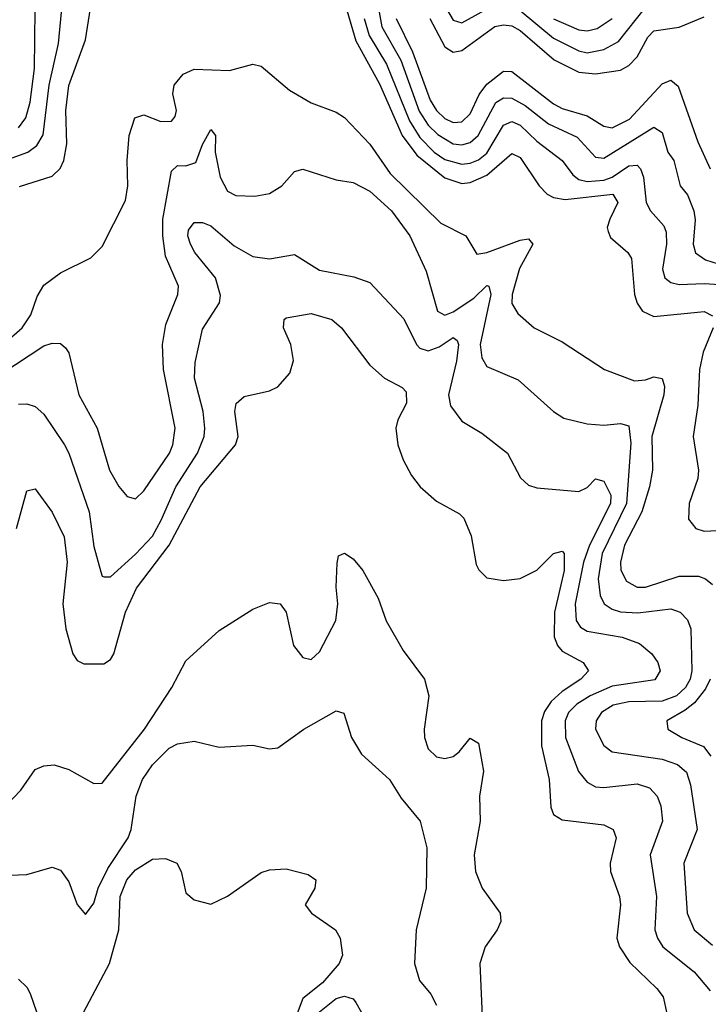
# Model space of a CAD drawing. Header units: inches. Extents: x 501365 to 657855, y 482276 to 547543.
# Tile 346 of 656: x 604253 to 605900, y 501812 to 504167. Entities that reach past the tile are written whole.
import ezdxf

# ---------------------------------------------------------------- set-up
doc = ezdxf.new("R2010")
doc.units = ezdxf.units.IN
doc.header["$MEASUREMENT"] = 0
doc.layers.add('A6500', color=7, linetype='Continuous')

msp = doc.modelspace()

# ---------------------------------------------------------------- linework, layer by layer
at = {"layer": 'A6500', "color": 5}
for points, elevation in [([(605104.8, 504230), (605119.2, 504150), (605164.1, 504070), (605208.1, 503948.1), (605230, 503915.1), (605252.6, 503892.6), (605290, 503870), (605310, 503867.9), (605330, 503873.2), (605349.8, 503890.2), (605391.3, 503968.7), (605410, 503980.2), (605430, 503979.5), (605461.8, 503961.8), (605518, 503918), (605586.4, 503886.4), (605630, 503838.1), (605650, 503835.6), (605770, 503910.1), (605790, 503897.3), (605803.1, 503850), (605817.9, 503830), (605832.9, 503770), (605850, 503748), (605865.4, 503710), (605868.3, 503688.3), (605864.1, 503630), (605869.2, 503609.2), (605892.9, 503592.9), (605923.2, 503583.2)], 2460), ([(604167.3, 503812.7), (604272, 503850), (604294, 503866), (604308.7, 503891.3), (604322.9, 504010), (604345.2, 504110), (604354.8, 504210)], 2440), ([(604252.2, 503767.8), (604330, 503792.6), (604349.1, 503810.9), (604358, 503830), (604365.1, 503870), (604363.3, 503950), (604370.4, 504009.6), (604410, 504118.5), (604424.5, 504210)], 2420), ([(604250, 503908.7), (604267.4, 503932.6), (604277.6, 503970), (604288, 504050), (604289.5, 504190.5)], 2460), ([(605035.4, 504190), (605056.6, 504116.6), (605113.2, 504013.2), (605167.6, 503890), (605202.8, 503842.8), (605270, 503789.1), (605310, 503775.5), (605330, 503777.6), (605370, 503795.5), (605430, 503846.7), (605450, 503837.3), (605495.7, 503770), (605514.8, 503750), (605530, 503742), (605557.2, 503737.2), (605671.3, 503750), (605683.4, 503730), (605664.3, 503690), (605658.2, 503670), (605660.1, 503660.1), (605666, 503646), (605707.3, 503610), (605716.2, 503596.2), (605723.6, 503510), (605730, 503489.4), (605742.6, 503470), (605770, 503457.5), (605890, 503469.3), (605910, 503458.9)], 2420), ([(605273.3, 504193.3), (605290, 504165.8), (605310, 504159.7), (605381.2, 504198.8)], 2540), ([(605450, 504188.7), (605530, 504122.4), (605590, 504092.1), (605610, 504088), (605650, 504096), (605684.8, 504115.2), (605750, 504196.1)], 2540), ([(605076.8, 504170), (605088.9, 504128.9), (605130, 504060.5), (605184.9, 503924.9), (605210, 503884.9), (605243.9, 503850), (605270, 503832.3), (605310, 503821.7), (605330, 503824.2), (605350, 503832.1), (605370, 503847.8), (605410, 503915.1), (605430, 503923.6), (605450, 503915.1), (605490, 503876.7), (605550, 503830.6), (605576.1, 503796), (605590, 503785), (605610, 503779.9), (605650, 503782.8), (605670, 503790.5), (605710, 503817.8), (605730, 503818.8), (605738, 503810), (605744.8, 503790), (605751.6, 503730), (605761.6, 503710), (605793.7, 503673.7), (605799.2, 503659.2), (605800.1, 503630), (605790.1, 503570.1), (605795.8, 503550), (605810, 503538.6), (605830, 503533.5), (605890, 503536.4), (605952, 503532)], 2440), ([(605153, 504170), (605192.2, 504090), (605234.9, 503974.9), (605249.8, 503950), (605270, 503930.6), (605290, 503921), (605310, 503922.8), (605330, 503942.1), (605352.1, 503987.9), (605370, 504012.7), (605410, 504043.7), (605430, 504043.4), (605530, 503965.5), (605550, 503954.9), (605610, 503936.8), (605650, 503912.3), (605670, 503908.5), (605711.3, 503928.7), (605790, 504013.9), (605810, 504022.2), (605827.6, 504007.6), (605874.9, 503874.9), (605904.6, 503810)], 2480), ([(605233.6, 504170), (605270, 504102.3), (605290, 504089.3), (605310, 504093.6), (605389.2, 504150.8), (605410, 504154.7), (605430, 504151.9), (605450, 504141.1), (605531.3, 504071.3), (605590, 504041.8), (605630, 504037.8), (605690, 504046.3), (605710, 504057.2), (605730, 504077.9), (605755.2, 504124.8), (605770, 504140.6), (605830, 504148.7), (605890, 504173.9)], 2520), ([(605530, 504168.7), (605590, 504142.7), (605610, 504140.2), (605634, 504146), (605670, 504170)], 2560), ([(604170, 503353.2), (604258.9, 503430), (604278.9, 503461.1), (604294.7, 503505.3), (604310, 503531.9), (604350, 503561.5), (604422.7, 503597.3), (604450, 503624.7), (604505.8, 503734.2), (604511.3, 503770), (604509.9, 503830.1), (604514.5, 503890), (604528, 503932), (604550, 503939.1), (604590, 503923.6), (604615.5, 503924.5), (604624.4, 503935.6), (604627.5, 503950), (604619, 503990), (604622.5, 504010), (604643.7, 504036.3), (604670, 504048.7), (604754.3, 504045.7), (604810, 504060.6), (604830, 504056), (604898.3, 503998.3), (604950, 503968.2), (605010, 503945.7), (605030, 503932.7), (605090, 503869.1), (605139.1, 503799.1), (605260, 503680), (605319.7, 503650), (605345.9, 503605.9), (605370, 503610.1), (605450, 503639.8), (605470, 503642.5), (605480.1, 503630), (605448.1, 503571.9), (605430.9, 503510), (605430, 503488.5), (605444, 503464), (605483.6, 503430), (605550, 503396.3), (605651.5, 503330), (605723.4, 503303.4), (605750, 503305.5), (605770, 503312.5), (605790, 503309.1), (605795, 503290), (605793.6, 503270), (605764.6, 503170), (605766.2, 503090), (605759.5, 503050), (605740.6, 502990), (605699.7, 502910), (605689.8, 502870), (605690.7, 502850.7), (605704, 502824), (605730, 502809.7), (605750.1, 502810.1), (605830, 502836.5), (605876.2, 502836.2), (605893.1, 502830), (605910, 502815.8)], 2380), ([(604210, 503320.6), (604310, 503386.6), (604330, 503393), (604350, 503392.8), (604362.3, 503382.3), (604370.1, 503370.1), (604393.8, 503270), (604438.1, 503190), (604467.7, 503090), (604490, 503050.2), (604510, 503026.7), (604530, 503021.1), (604550, 503040.2), (604610.7, 503130), (604619.3, 503150), (604624.9, 503190), (604596.9, 503330), (604594.2, 503390), (604602, 503438), (604630.6, 503510), (604632.2, 503530), (604601.8, 503601.8), (604595, 503650), (604595.2, 503690), (604615.5, 503804.5), (604630, 503818.5), (604650, 503817.3), (604674.3, 503825.7), (604690, 503868.2), (604710, 503904.4), (604721.1, 503890), (604720.2, 503850), (604732.4, 503790), (604750, 503756.9), (604770, 503746.7), (604815, 503744.9), (604850, 503751.5), (604879.7, 503770), (604910, 503803.7), (604930, 503809.2), (605010, 503784), (605050, 503777.4), (605090, 503757.2), (605142.1, 503710), (605185.8, 503650), (605225.4, 503565.5), (605252.5, 503470), (605270, 503460.5), (605290, 503468.2), (605338.8, 503501.2), (605370, 503531.4), (605375.3, 503530), (605379.9, 503510), (605354.4, 503390), (605358.1, 503358.1), (605370, 503337.7), (605445.3, 503305.3), (605530, 503230.2), (605554.2, 503214.2), (605610, 503200.5), (605650, 503197.6), (605690, 503200.9), (605710, 503195.6), (605714.6, 503154.6), (605704.2, 503010), (605646, 502890), (605636.1, 502830), (605641.1, 502790), (605651.2, 502770), (605670, 502757), (605690, 502751), (605731.6, 502748.4), (605810, 502758.1), (605832.8, 502750), (605850, 502732), (605857.8, 502710), (605860.5, 502610), (605856.2, 502590), (605845.3, 502570), (605823.9, 502550), (605790, 502537.2), (605710, 502535.5), (605672.1, 502527.9), (605644.4, 502510), (605631.5, 502490), (605630.1, 502470), (605650, 502430.9), (605670, 502416), (605790, 502398.8), (605826.1, 502386.1), (605847.6, 502367.6), (605857.3, 502337.3), (605873.7, 502230), (605841.6, 502150), (605849.7, 502030), (605866.5, 501990), (605910, 501953.8)], 2360), ([(604250, 503247.6), (604270, 503248.6), (604290, 503242), (604310, 503223.9), (604359.8, 503150), (604370.5, 503130), (604419, 502990), (604430, 502907.2), (604446.5, 502846.5), (604450, 502836.4), (604454.9, 502834.9), (604470, 502834.7), (604530, 502888.9), (604570, 502932.1), (604591.3, 502970), (604625.8, 503050), (604677.6, 503130), (604693.6, 503170), (604695.9, 503190), (604691.7, 503230), (604670.6, 503310), (604672.5, 503347.5), (604690, 503426.7), (604730.4, 503489.6), (604733, 503507), (604721.1, 503550), (604671.4, 503610), (604661.4, 503630), (604654.9, 503650), (604656.5, 503663.5), (604670, 503682), (604690, 503681.6), (604710, 503674), (604766.1, 503626.1), (604810, 503601), (604850, 503595.3), (604910, 503605.7), (604970, 503567.6), (605052.3, 503552.3), (605090, 503538.3), (605171.8, 503451.8), (605201.7, 503390), (605210, 503381.1), (605230, 503374.8), (605255.8, 503384.2), (605290, 503407.3), (605299.5, 503399.5), (605302.5, 503390), (605297.5, 503350), (605278.3, 503270), (605283.2, 503243.2), (605310, 503206.9), (605358.3, 503178.4), (605419.7, 503130), (605450.9, 503070.9), (605470, 503053.8), (605490, 503047.1), (605590, 503038.6), (605610, 503048.3), (605630, 503068.6), (605650, 503063.5), (605667.1, 503030), (605666.4, 503010), (605616.1, 502910), (605601.3, 502870), (605581.5, 502770), (605583.5, 502730), (605594.5, 502714.5), (605610, 502704.4), (605694, 502690), (605735.3, 502675.3), (605765.2, 502650), (605779.3, 502630), (605785.2, 502610), (605772.1, 502587.9), (605670, 502572.9), (605617.5, 502550), (605585.5, 502530), (605565.7, 502510), (605557.5, 502490), (605558.2, 502450), (605589.2, 502369.2), (605610, 502343.1), (605630, 502332.5), (605650, 502330.5), (605730, 502339.7), (605759.3, 502330), (605777.5, 502310), (605786.8, 502286.8), (605790.5, 502250), (605760.5, 502170), (605776, 502070), (605772, 501990), (605778.1, 501970), (605791.2, 501950), (605866.4, 501890), (605904.4, 501844.4)], 2340), ([(604244.8, 502950), (604270, 503040.5), (604290, 503045.3), (604330, 502989.1), (604358.7, 502930), (604366, 502870), (604355.5, 502770), (604363.1, 502710), (604379.9, 502650), (604390, 502634.8), (604406.3, 502626.3), (604453.7, 502626.3), (604470, 502636.8), (604478.2, 502650), (604505.5, 502750), (604532.3, 502807.7), (604610.1, 502909.9), (604684.6, 503050), (604768.7, 503150), (604775.6, 503170), (604767.4, 503230), (604770.8, 503249.2), (604790, 503266), (604850, 503279.1), (604870, 503289.1), (604898.6, 503321.4), (604907.7, 503352.3), (604901, 503390), (604883.4, 503430), (604885.4, 503450), (604890, 503454), (604950, 503464.6), (604999.1, 503450), (605022.4, 503430), (605090, 503341.1), (605125.5, 503310), (605167.4, 503287.4), (605176.8, 503276.8), (605178.1, 503250), (605157.1, 503210), (605152.8, 503190), (605157.5, 503150), (605170, 503114.6), (605190, 503076.9), (605211, 503050), (605250, 503015.7), (605305, 502985), (605315, 502975), (605332.5, 502932.5), (605344.4, 502864.4), (605351, 502851), (605370, 502832), (605410, 502825.5), (605450, 502830.2), (605490, 502850.8), (605530, 502890.1), (605550, 502895.9), (605555.3, 502890), (605555.5, 502850), (605532, 502750), (605531, 502691), (605539.1, 502670), (605550, 502656.6), (605600.7, 502630), (605613.4, 502610), (605595.1, 502590), (605550, 502560.2), (605523.9, 502536.1), (605507.9, 502512.1), (605500.8, 502490), (605500.6, 502430), (605519, 502350), (605523.6, 502283.6), (605530, 502266), (605550, 502253.6), (605650, 502241.4), (605672, 502230), (605679.2, 502210), (605665, 502150), (605665.7, 502130), (605687.4, 502070), (605689.6, 502050), (605681, 501970), (605687.6, 501950), (605712.3, 501912.3), (605777, 501850), (605791.8, 501830), (605801, 501790)], 2320), ([(605911.8, 503430), (605887.8, 503372.2), (605879, 503330), (605875.1, 503244.8), (605864.1, 503170), (605876.8, 503090), (605874.8, 503070), (605854.1, 503010), (605852.6, 502972.6), (605870, 502950.1), (605890, 502943.7), (605970, 502947.5)], 2420), ([(604130, 502194.3), (604255.3, 502324.7), (604290, 502373.4), (604310, 502382.6), (604335.3, 502384.7), (604370, 502373.6), (604430, 502340.3), (604450, 502341.1), (604551, 502470), (604616.6, 502570), (604650, 502633.6), (604730, 502706), (604810, 502757), (604850, 502773.1), (604875.5, 502770), (604890.2, 502750.2), (604907.8, 502670), (604930, 502641.8), (604950, 502637.2), (604970, 502654.9), (605009.3, 502730), (605013.9, 502770), (605009.9, 502810), (605012.5, 502867.5), (605015.6, 502884.4), (605030, 502891.1), (605050, 502877.5), (605073.2, 502850), (605110, 502783.9), (605129.6, 502729.6), (605170, 502658.3), (605221.1, 502590), (605231.8, 502550), (605220.1, 502470), (605221.2, 502450), (605230, 502422.9), (605250, 502404.1), (605270, 502399.8), (605290, 502405), (605304.3, 502415.7), (605330, 502449), (605350, 502436.4), (605362.1, 502370), (605352.4, 502310), (605354.1, 502250), (605340.1, 502170), (605342.9, 502130), (605358.9, 502090), (605401.8, 502030), (605403.9, 502010), (605395, 501990), (605365.9, 501950), (605353.1, 501910), (605361.1, 501730)], 2280), ([(605904.6, 502590), (605893.5, 502566.5), (605866.6, 502533.4), (605844.7, 502515.3), (605800.6, 502490), (605803.5, 502470), (605836.5, 502450), (605888.5, 502428.5), (605906, 502406)], 2380), ([(604210, 502120.4), (604270, 502122.6), (604330, 502140.2), (604350, 502133.1), (604370, 502104.9), (604390, 502050.5), (604410, 502026.7), (604430, 502054), (604440.1, 502090), (604463.2, 502136.8), (604511.9, 502210), (604519, 502230), (604531.5, 502310), (604546.6, 502350), (604570, 502385), (604610, 502424.6), (604630, 502435.5), (604670, 502441.8), (604730, 502427.4), (604810, 502431.8), (604850, 502423), (604870, 502425.5), (604932, 502470), (605010, 502514.4), (605028.3, 502508.3), (605046.7, 502450), (605070, 502410.3), (605137, 502350), (605165.1, 502305.1), (605210.3, 502250), (605226.4, 502186.4), (605224.7, 502090), (605201.1, 501990), (605197, 501910), (605208.9, 501868.9), (605236.3, 501836.3), (605250, 501810.4)], 2260), ([(604371.4, 501730), (604467.1, 501910), (604489.9, 501990), (604493.3, 502070), (604508.9, 502110), (604530, 502133.8), (604570, 502159.4), (604601.2, 502161.2), (604628.2, 502150), (604638.9, 502130), (604650, 502079.1), (604670, 502062.4), (604710, 502052), (604750, 502071.2), (604830, 502127.2), (604850, 502133.8), (604890, 502136), (604943, 502123), (604961.3, 502110), (604958.9, 502090), (604935.5, 502050), (604950.7, 502030), (605008, 501990), (605019.5, 501970), (605024.9, 501930), (605016.9, 501910), (604976.7, 501863.3), (604930, 501826.3), (604916.1, 501790)], 2240), ([(604250, 501872.7), (604270, 501853.4), (604277.9, 501837.9), (604315.3, 501730)], 2240), ([(604950, 501778.3), (605010, 501825.7), (605030, 501832), (605050, 501825.3), (605056.7, 501816.7), (605070, 501793)], 2240)]:
    msp.add_lwpolyline(points, dxfattribs=dict(at, elevation=elevation))

doc.saveas('drawing.dxf')
